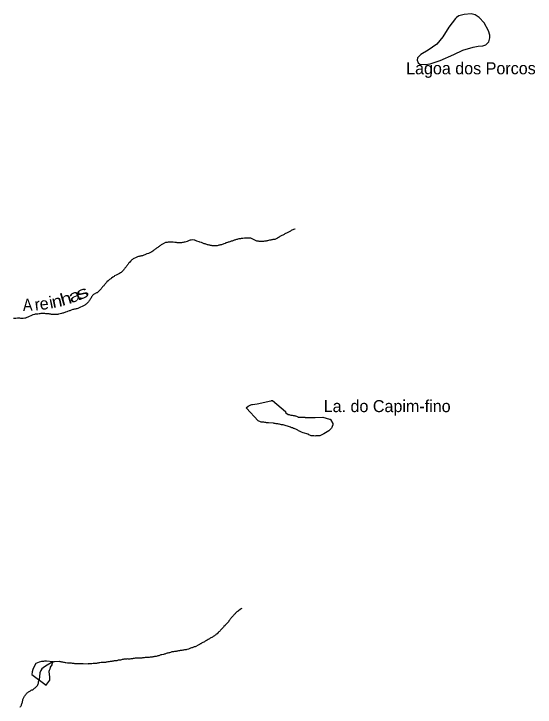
# Model space of a CAD drawing. Extents: x 785.9 to 812.4, y 7674.9 to 7703.1.
# Drawn here: x 801.963 to 805.431, y 7693.236 to 7697.849 of the extents above; entities that cross this region are included whole.
import ezdxf
from ezdxf.enums import TextEntityAlignment as Align

# ---------------------------------------------------------------- set-up
doc = ezdxf.new("R2010")
doc.units = 0
doc.header["$LTSCALE"] = 0.04
doc.linetypes.add('LONG_DASHED', pattern=[7.5, 6, -1.5])
for name, color, linetype, lineweight in [('2', 7, 'Continuous', 25), ('3', 7, 'LONG_DASHED', 25), ('55', 7, 'Continuous', 25), ('7', 7, 'Continuous', 25)]:
    doc.layers.add(name, color=color, linetype=linetype, lineweight=lineweight)
doc.layers.add('61', color=7, linetype='Continuous')

msp = doc.modelspace()

# ---------------------------------------------------------------- linework, layer by layer
at = {"layer": '2'}
for points in [[(802.1785, 7693.3824), (802.183, 7693.3896), (802.183, 7693.3896), (802.183, 7693.3896), (802.2013, 7693.4147), (802.2018, 7693.4158), (802.2021, 7693.4179), (802.2021, 7693.4194), (802.2021, 7693.4213), (802.2023, 7693.425), (802.202, 7693.4306), (802.2014, 7693.439), (802.1975, 7693.4721), (802.1977, 7693.4748), (802.1993, 7693.4814), (802.2015, 7693.4865), (802.2036, 7693.491), (802.2051, 7693.4944), (802.2059, 7693.4969), (802.2078, 7693.5025), (802.217, 7693.5167), (802.2202, 7693.5336), (802.2222, 7693.5381), (802.1802, 7693.5418), (802.1787, 7693.5419), (802.1772, 7693.5418), (802.1763, 7693.5418), (802.1744, 7693.5418), (802.173, 7693.5417), (802.1707, 7693.5416), (802.1672, 7693.5414), (802.1596, 7693.5408), (802.148, 7693.5396), (802.1304, 7693.5356), (802.1101, 7693.5256), (802.1101, 7693.5256), (802.0977, 7693.5062), (802.0886, 7693.4863)], [(802.0886, 7693.4863), (802.0859, 7693.4721), (802.0828, 7693.4543), (802.1785, 7693.3824)]]:
    msp.add_lwpolyline(points, dxfattribs=at)
at = {"layer": '3'}
msp.add_lwpolyline([(804.9011, 7697.8175), (804.8575, 7697.761), (804.8178, 7697.6963), (804.7774, 7697.6482), (804.7203, 7697.6078), (804.6703, 7697.5789), (804.6485, 7697.5559), (804.646, 7697.5418), (804.6524, 7697.5225), (804.6646, 7697.5135), (804.7005, 7697.5116), (804.7332, 7697.5168), (804.7998, 7697.5386), (804.8902, 7697.5796), (804.9511, 7697.6072), (805.0184, 7697.6283), (805.0518, 7697.6341), (805.0825, 7697.636), (805.1024, 7697.6431), (805.1236, 7697.6629), (805.1293, 7697.6892), (805.1293, 7697.7078), (805.121, 7697.7354), (805.0915, 7697.7892), (805.0601, 7697.8252), (805.0332, 7697.8425), (805.005, 7697.8489), (804.9582, 7697.8457), (804.9248, 7697.8361), (804.9082, 7697.8245)], close=True, dxfattribs=at)
for points in [[(803.6394, 7695.1301), (803.6321, 7695.1309), (803.6265, 7695.1317), (803.6208, 7695.1317), (803.6151, 7695.1325), (803.6087, 7695.1325), (803.6038, 7695.1349), (803.599, 7695.1366), (803.5933, 7695.139), (803.5893, 7695.1406), (803.5889, 7695.1408), (803.5108, 7695.2256), (803.5108, 7695.2256), (803.5097, 7695.2268), (803.5213, 7695.2385), (803.5261, 7695.2409), (803.531, 7695.2434), (803.5359, 7695.2458), (803.5407, 7695.2474), (803.5464, 7695.249), (803.5512, 7695.2506), (803.5828, 7695.2539), (803.6734, 7695.2749), (803.6734, 7695.2749), (803.675, 7695.2753), (803.6766, 7695.2757), (803.6781, 7695.276), (803.6797, 7695.2764), (803.6813, 7695.2767), (803.6829, 7695.2771), (803.6833, 7695.2772), (803.7697, 7695.2033), (803.7697, 7695.2033)], [(803.7697, 7695.2033), (803.7697, 7695.1964), (803.7794, 7695.1908), (803.7891, 7695.1843), (803.794, 7695.1827), (803.7996, 7695.1811), (803.8053, 7695.1794), (803.8102, 7695.1778), (803.8158, 7695.1778), (803.8215, 7695.177), (803.8271, 7695.1762), (803.832, 7695.1746), (803.8377, 7695.1738), (803.8433, 7695.173), (803.8522, 7695.1681), (803.8551, 7695.1666), (803.8558, 7695.1662)], [(803.8558, 7695.1662), (803.8894, 7695.1649), (803.8894, 7695.1649), (803.8911, 7695.1648), (803.8927, 7695.1647), (803.8943, 7695.1647), (803.8959, 7695.1646), (803.8975, 7695.1646), (803.8992, 7695.1645), (803.9008, 7695.1644), (803.9024, 7695.1644), (803.904, 7695.1643), (803.9056, 7695.1642), (803.9072, 7695.1642), (803.9089, 7695.1641), (803.9105, 7695.164), (803.9121, 7695.164), (803.9137, 7695.1639), (803.9153, 7695.1639), (803.9169, 7695.1638), (803.9186, 7695.1637), (803.9202, 7695.1637), (803.9218, 7695.1636), (803.9234, 7695.1635), (803.9679, 7695.1641), (804.0181, 7695.1665), (804.0181, 7695.1665), (804.0626, 7695.1527), (804.0626, 7695.1527), (804.0642, 7695.1523), (804.0657, 7695.1518), (804.0672, 7695.1513), (804.0688, 7695.1508), (804.0696, 7695.1506), (804.0845, 7695.1228), (804.0845, 7695.1139), (804.0812, 7695.1042), (804.0796, 7695.0977), (804.0764, 7695.0929), (804.0731, 7695.0888), (804.0699, 7695.0848), (804.0658, 7695.0815), (804.0618, 7695.0775), (804.0578, 7695.0743), (804.0262, 7695.0548), (804.0173, 7695.05), (804.0124, 7695.0476), (804.0076, 7695.0451), (804.0027, 7695.0435), (803.9979, 7695.0419), (803.9882, 7695.0411), (803.9825, 7695.0411), (803.9768, 7695.0403), (803.9712, 7695.0403), (803.9647, 7695.0395), (803.959, 7695.0403), (803.9534, 7695.0403), (803.9477, 7695.0411), (803.942, 7695.0419), (803.9372, 7695.0435), (803.9323, 7695.0451), (803.9267, 7695.0484), (803.9251, 7695.0492), (803.9236, 7695.0499), (803.9222, 7695.0506), (803.9207, 7695.0513), (803.9203, 7695.0515), (803.887, 7695.0621), (803.8773, 7695.0654), (803.8725, 7695.0678), (803.8676, 7695.0702), (803.8627, 7695.0726), (803.8579, 7695.0751), (803.853, 7695.0783), (803.8482, 7695.0807), (803.8433, 7695.0832), (803.8385, 7695.0856), (803.8336, 7695.0872), (803.8288, 7695.0896), (803.8239, 7695.0912), (803.8191, 7695.0937), (803.8134, 7695.0945), (803.8085, 7695.0969), (803.8053, 7695.0985), (803.8039, 7695.0993), (803.8031, 7695.0996), (803.7543, 7695.1139), (803.743, 7695.1155), (803.7373, 7695.1171), (803.73, 7695.1179), (803.7252, 7695.1196), (803.7195, 7695.1204), (803.7139, 7695.1204), (803.7082, 7695.122), (803.7025, 7695.1228), (803.6953, 7695.1244), (803.6904, 7695.126), (803.69, 7695.1262), (803.6564, 7695.1268), (803.6451, 7695.1285), (803.6394, 7695.1301)]]:
    msp.add_lwpolyline(points, dxfattribs=at)
at = {"layer": '55'}
msp.add_lwpolyline([(802.2222, 7693.5381), (802.1843, 7693.5151), (802.1664, 7693.5048), (802.1494, 7693.4904), (802.1436, 7693.481), (802.1369, 7693.4649), (802.1307, 7693.4179)], dxfattribs=at)
at = {"layer": '7'}
for points in [[(803.8356, 7696.4174), (803.8352, 7696.4174), (803.832, 7696.4174), (803.8231, 7696.4142), (803.8182, 7696.4118), (803.8134, 7696.4093), (803.8085, 7696.4069), (803.8045, 7696.4037), (803.7996, 7696.4012), (803.7956, 7696.398), (803.7907, 7696.3964), (803.7859, 7696.394), (803.781, 7696.3915), (803.7762, 7696.3899), (803.7713, 7696.3867), (803.7665, 7696.3843), (803.7616, 7696.3818), (803.7567, 7696.3794), (803.7519, 7696.3762), (803.747, 7696.3737), (803.7422, 7696.3713), (803.7373, 7696.3689), (803.7317, 7696.3673), (803.7276, 7696.364), (803.7228, 7696.3608), (803.7179, 7696.3576), (803.7131, 7696.3551), (803.7082, 7696.3527), (803.7033, 7696.3503), (803.6985, 7696.3487), (803.6928, 7696.3478), (803.6872, 7696.347), (803.6823, 7696.3454), (803.6766, 7696.3446), (803.6718, 7696.343), (803.6629, 7696.3422), (803.6572, 7696.3414), (803.6516, 7696.3398), (803.6459, 7696.3389), (803.641, 7696.3373), (803.6354, 7696.3365), (803.6297, 7696.3357), (803.624, 7696.3349), (803.6184, 7696.3349), (803.6127, 7696.3341), (803.6071, 7696.3333), (803.6014, 7696.3333), (803.5957, 7696.3341), (803.5901, 7696.3357), (803.5795, 7696.3373), (803.5399, 7696.3559)], [(803.3894, 7696.3292), (803.3837, 7696.3276), (803.3789, 7696.326), (803.374, 7696.3244), (803.3692, 7696.322), (803.3595, 7696.3187), (803.3546, 7696.3163), (803.3498, 7696.3147), (803.3441, 7696.3131), (803.3384, 7696.3122), (803.3328, 7696.3106), (803.3279, 7696.309), (803.3222, 7696.3074), (803.3166, 7696.3066), (803.3109, 7696.3058), (803.2826, 7696.3058), (803.2777, 7696.3074), (803.2721, 7696.3074), (803.2672, 7696.309), (803.2624, 7696.3106), (803.2567, 7696.3114), (803.251, 7696.3131), (803.2462, 7696.3155), (803.2405, 7696.3163), (803.2357, 7696.3187), (803.23, 7696.3195), (803.2251, 7696.3211), (803.2154, 7696.326), (803.2106, 7696.3276), (803.2009, 7696.3309), (803.196, 7696.3325), (803.1814, 7696.3373), (803.1766, 7696.3389), (803.1717, 7696.3406), (803.1669, 7696.3422), (803.162, 7696.3438), (803.1515, 7696.3446), (803.1418, 7696.3438), (803.1361, 7696.343), (803.1305, 7696.3414), (803.1256, 7696.3398), (803.1159, 7696.3349), (803.1013, 7696.33), (803.0957, 7696.3292), (803.09, 7696.3276), (803.0844, 7696.3268), (803.0787, 7696.3252), (803.0504, 7696.3252), (803.0455, 7696.3268), (803.0398, 7696.3276), (803.0342, 7696.3284), (803.0229, 7696.33), (803.0172, 7696.33), (803.0115, 7696.3309), (803.0002, 7696.3309), (802.9945, 7696.33), (802.9889, 7696.3292), (802.9832, 7696.3284), (802.9775, 7696.3276), (802.9719, 7696.3268), (802.9573, 7696.3195), (802.9525, 7696.3171), (802.9484, 7696.3139), (802.9436, 7696.3114), (802.9395, 7696.3082), (802.9347, 7696.305), (802.9298, 7696.3017), (802.9249, 7696.2985), (802.9209, 7696.2952), (802.916, 7696.2928), (802.912, 7696.2896), (802.908, 7696.2863), (802.9039, 7696.2831), (802.8999, 7696.2791), (802.895, 7696.2758), (802.891, 7696.2726), (802.8869, 7696.2694), (802.8821, 7696.2661), (802.8772, 7696.2629), (802.8675, 7696.258), (802.8626, 7696.2564), (802.8578, 7696.2548), (802.8481, 7696.2516), (802.8432, 7696.2491), (802.8384, 7696.2475), (802.8335, 7696.2451), (802.8287, 7696.2435), (802.8238, 7696.241), (802.819, 7696.2394), (802.8133, 7696.2386), (802.8076, 7696.237), (802.802, 7696.2362), (802.7963, 7696.2354), (802.7914, 7696.2338), (802.7866, 7696.2321), (802.7817, 7696.2305), (802.7769, 7696.2281), (802.772, 7696.2265), (802.7623, 7696.2216), (802.7575, 7696.2184), (802.7526, 7696.2151)], [(803.5399, 7696.3559), (803.497, 7696.3559), (803.4873, 7696.3551), (803.4816, 7696.3551), (803.476, 7696.3543), (803.4711, 7696.3527), (803.4655, 7696.3527), (803.4598, 7696.3519), (803.4541, 7696.3503), (803.4493, 7696.3487), (803.4444, 7696.347), (803.4388, 7696.3454), (803.4339, 7696.3438), (803.429, 7696.3422), (803.4193, 7696.3389), (803.4145, 7696.3373), (803.4096, 7696.3357), (803.404, 7696.3349), (803.3991, 7696.3325), (803.3943, 7696.3309), (803.3894, 7696.3292)], [(802.7526, 7696.2151), (802.7486, 7696.2119), (802.7445, 7696.2079), (802.7405, 7696.2046), (802.7364, 7696.2006), (802.7332, 7696.1957), (802.7291, 7696.1917), (802.7259, 7696.1876), (802.7227, 7696.1836), (802.7194, 7696.1787), (802.7162, 7696.1739), (802.713, 7696.1698), (802.7097, 7696.165), (802.7065, 7696.1609), (802.7024, 7696.1569), (802.6992, 7696.1528), (802.6952, 7696.1488), (802.6919, 7696.1439), (802.6887, 7696.1399), (802.6846, 7696.1358), (802.6806, 7696.1318), (802.6765, 7696.1286), (802.6717, 7696.1253), (802.6668, 7696.1221), (802.662, 7696.1189), (802.6571, 7696.1164), (802.6523, 7696.1148), (802.6474, 7696.1132), (802.6434, 7696.11), (802.6337, 7696.1051), (802.6296, 7696.1019), (802.6256, 7696.0986), (802.6207, 7696.0962), (802.6126, 7696.0897), (802.6078, 7696.0865), (802.6037, 7696.0833), (802.5989, 7696.0808), (802.5948, 7696.0776), (802.5908, 7696.0735), (802.5827, 7696.0655), (802.5786, 7696.0614), (802.5746, 7696.0574), (802.5714, 7696.0533), (802.5681, 7696.0485), (802.5649, 7696.0444), (802.5616, 7696.0404), (802.5576, 7696.0363), (802.5536, 7696.0323), (802.5503, 7696.0282), (802.5471, 7696.0242), (802.543, 7696.0201), (802.5398, 7696.0161), (802.5366, 7696.012), (802.5325, 7696.008), (802.5293, 7696.004), (802.5252, 7696.0007), (802.5212, 7695.9967), (802.5171, 7695.9934), (802.5123, 7695.9918), (802.4977, 7695.9845), (802.4937, 7695.9813), (802.4896, 7695.9781), (802.4864, 7695.974), (802.4832, 7695.97), (802.4799, 7695.9651), (802.4775, 7695.9603), (802.4743, 7695.9554), (802.471, 7695.9506), (802.4686, 7695.9457), (802.4654, 7695.9417), (802.4621, 7695.9376), (802.4589, 7695.9336), (802.4556, 7695.9295), (802.4524, 7695.9255), (802.4484, 7695.9214), (802.4443, 7695.9182), (802.4403, 7695.915), (802.4362, 7695.9117), (802.4314, 7695.9093), (802.4265, 7695.9061), (802.4217, 7695.9044), (802.4022, 7695.8947), (802.3925, 7695.8915), (802.3877, 7695.8891), (802.3828, 7695.8874), (802.3772, 7695.8858), (802.3715, 7695.885), (802.3658, 7695.8834), (802.3602, 7695.8818), (802.3545, 7695.881), (802.3448, 7695.8777), (802.3399, 7695.8753), (802.3351, 7695.8737), (802.3302, 7695.8721), (802.3205, 7695.8688), (802.3157, 7695.8672), (802.306, 7695.864), (802.3011, 7695.8615), (802.2962, 7695.8599), (802.2914, 7695.8583), (802.2857, 7695.8575)], [(802.2857, 7695.8575), (802.2809, 7695.8559), (802.2712, 7695.8526), (802.2598, 7695.851), (802.255, 7695.8494), (802.2258, 7695.8494), (802.2194, 7695.8486), (802.2137, 7695.8494), (802.208, 7695.8502), (802.2024, 7695.851), (802.1975, 7695.8526), (802.1749, 7695.8526), (802.17, 7695.8543), (802.1417, 7695.8543), (802.136, 7695.8535), (802.1304, 7695.8526), (802.1231, 7695.8518), (802.1174, 7695.8518), (802.1118, 7695.851), (802.1053, 7695.8502), (802.0996, 7695.8494), (802.0899, 7695.8462), (802.0851, 7695.8446), (802.0802, 7695.8429), (802.0608, 7695.8332), (802.0559, 7695.83), (802.0503, 7695.8292), (802.0454, 7695.8268), (802.0406, 7695.8251), (802.0357, 7695.8235), (802.026, 7695.8219), (802.0147, 7695.8219), (802.009, 7695.8227), (802.0033, 7695.8235), (801.9863, 7695.8235), (801.9766, 7695.8219), (801.971, 7695.8219), (801.9653, 7695.8211), (801.9596, 7695.8219)], [(803.4805, 7693.8933), (803.4799, 7693.8928), (803.4719, 7693.8872), (803.4557, 7693.8759), (803.4509, 7693.8727), (803.4468, 7693.8694), (803.442, 7693.8662), (803.4379, 7693.8622), (803.4347, 7693.8581), (803.4307, 7693.8549), (803.4274, 7693.8508), (803.4234, 7693.8468), (803.4169, 7693.8387), (803.4129, 7693.8346), (803.4096, 7693.8306), (803.4064, 7693.8266), (803.4032, 7693.8225), (803.3999, 7693.8177), (803.3934, 7693.8096), (803.3902, 7693.8047), (803.387, 7693.7999), (803.3829, 7693.7958), (803.3797, 7693.7918), (803.3765, 7693.7877), (803.3716, 7693.7845), (803.3684, 7693.7804), (803.3603, 7693.7723), (803.357, 7693.7683), (803.3538, 7693.7642), (803.3498, 7693.7602), (803.3457, 7693.7562), (803.3425, 7693.7521), (803.3384, 7693.7481), (803.3352, 7693.7432), (803.3303, 7693.74), (803.3263, 7693.7367), (803.323, 7693.7327), (803.315, 7693.7246), (803.3101, 7693.7214), (803.3061, 7693.7173), (803.302, 7693.7141), (803.298, 7693.7108), (803.2939, 7693.7076), (803.2891, 7693.7052), (803.2842, 7693.7019), (803.2794, 7693.7003), (803.2745, 7693.6979), (803.2696, 7693.6947), (803.2648, 7693.6914), (803.2599, 7693.6882), (803.2551, 7693.6858), (803.2502, 7693.6825), (803.2454, 7693.6801), (803.2405, 7693.6769), (803.2357, 7693.6744), (803.2308, 7693.6712), (803.226, 7693.6688), (803.2211, 7693.6672), (803.2162, 7693.6647), (803.2122, 7693.6615), (803.2082, 7693.6583), (803.2033, 7693.6566), (803.1984, 7693.6534), (803.1936, 7693.651), (803.1887, 7693.6477), (803.1742, 7693.6405), (803.1693, 7693.638), (803.1636, 7693.6372), (803.1588, 7693.6356), (803.1539, 7693.634), (803.1491, 7693.6315), (803.1442, 7693.6299), (803.1394, 7693.6283), (803.1345, 7693.6259), (803.1297, 7693.6243), (803.124, 7693.6226), (803.1143, 7693.6194), (803.1094, 7693.6178), (803.1038, 7693.617), (803.0981, 7693.617), (803.0924, 7693.6154), (803.0868, 7693.6146), (803.0811, 7693.6137), (803.0755, 7693.6129), (803.0698, 7693.6121), (803.0641, 7693.6113), (803.0585, 7693.6105), (803.0528, 7693.6097), (803.0471, 7693.6089), (803.0423, 7693.6073), (803.0366, 7693.6065), (803.0309, 7693.6057), (803.0253, 7693.6048), (803.0196, 7693.604), (803.014, 7693.6032), (803.0091, 7693.6016), (803.0042, 7693.6), (802.9986, 7693.5984), (802.9937, 7693.5968), (802.9881, 7693.5951), (802.9824, 7693.5943)], [(802.9824, 7693.5943), (802.9775, 7693.5927), (802.9678, 7693.5895), (802.963, 7693.5879), (802.9581, 7693.5862), (802.9468, 7693.5846), (802.9411, 7693.5838), (802.9363, 7693.5814), (802.9266, 7693.5781), (802.9209, 7693.5773), (802.916, 7693.5757), (802.9104, 7693.5741), (802.9047, 7693.5733), (802.8991, 7693.5725), (802.8942, 7693.5709), (802.8885, 7693.5701), (802.8829, 7693.5692), (802.8772, 7693.5684), (802.8691, 7693.5692), (802.8643, 7693.5676), (802.8586, 7693.5676), (802.8529, 7693.5668), (802.8473, 7693.566), (802.8359, 7693.566), (802.8303, 7693.5652), (802.8246, 7693.5644), (802.819, 7693.5644), (802.8141, 7693.5628), (802.7801, 7693.5628), (802.7753, 7693.5612), (802.7696, 7693.5612), (802.7639, 7693.5603), (802.7575, 7693.5595), (802.7518, 7693.5587), (802.7461, 7693.5579), (802.7405, 7693.5571), (802.7348, 7693.5563), (802.7235, 7693.5563), (802.7178, 7693.5571), (802.7121, 7693.5563), (802.7049, 7693.5563), (802.7, 7693.5547), (802.6943, 7693.5547), (802.6895, 7693.5531), (802.6838, 7693.5523), (802.6782, 7693.5514), (802.6733, 7693.5498), (802.6676, 7693.5498), (802.6628, 7693.5482), (802.6571, 7693.5482), (802.6523, 7693.5466), (802.6474, 7693.545), (802.6417, 7693.545), (802.6312, 7693.5442), (802.6256, 7693.5425), (802.6199, 7693.5417), (802.615, 7693.5401), (802.6094, 7693.5401), (802.6037, 7693.5393), (802.5981, 7693.5385), (802.5932, 7693.5369), (802.5875, 7693.5369), (802.5827, 7693.5353), (802.577, 7693.5353), (802.5722, 7693.5336), (802.5552, 7693.5336), (802.5438, 7693.5336), (802.5341, 7693.5304), (802.5285, 7693.5304), (802.5236, 7693.5288), (802.518, 7693.5288), (802.5131, 7693.5272), (802.5074, 7693.5272), (802.5026, 7693.5256), (802.4912, 7693.5256), (802.4815, 7693.5247), (802.4759, 7693.5247)], [(802.2222, 7693.5381), (802.2267, 7693.5388), (802.2283, 7693.5389), (802.2299, 7693.5391), (802.2315, 7693.5392), (802.2331, 7693.5393), (802.2331, 7693.5393), (802.2639, 7693.5417), (802.2695, 7693.5401), (802.2752, 7693.5393), (802.2809, 7693.5385), (802.2873, 7693.5377), (802.293, 7693.5361), (802.2987, 7693.5353), (802.3035, 7693.5336), (802.3092, 7693.5336), (802.3189, 7693.532), (802.3286, 7693.532), (802.3335, 7693.5304), (802.3448, 7693.5304), (802.3505, 7693.5288), (802.3561, 7693.5288), (802.3618, 7693.528), (802.3675, 7693.5272), (802.3788, 7693.5272), (802.3844, 7693.5264), (802.3958, 7693.5264), (802.4233, 7693.5256), (802.4573, 7693.5246)], [(802.4759, 7693.5247), (802.4573, 7693.5246), (802.4573, 7693.5246)], [(802.0883, 7693.3524), (802.0932, 7693.3548), (802.0964, 7693.3589), (802.1012, 7693.3621), (802.1053, 7693.3653), (802.1093, 7693.3686), (802.1134, 7693.3726), (802.1166, 7693.3767), (802.1199, 7693.3807), (802.1231, 7693.3856), (802.1239, 7693.3912), (802.1263, 7693.3961), (802.1271, 7693.4018), (802.1279, 7693.4074), (802.1296, 7693.4123), (802.1304, 7693.4163), (802.1307, 7693.4179), (802.1308, 7693.4183)], [(802.005, 7693.2359), (802.0082, 7693.2399), (802.0106, 7693.2448), (802.013, 7693.2496), (802.0147, 7693.2545), (802.0171, 7693.2593), (802.0179, 7693.265), (802.0203, 7693.2699), (802.0211, 7693.2755), (802.0228, 7693.2804), (802.0236, 7693.286), (802.0252, 7693.2909), (802.0276, 7693.2958), (802.0292, 7693.3006), (802.0317, 7693.3055), (802.0349, 7693.3103), (802.0381, 7693.3144), (802.0414, 7693.3192), (802.0446, 7693.3233), (802.0478, 7693.3273), (802.0511, 7693.3314), (802.0559, 7693.3346), (802.06, 7693.3378), (802.0648, 7693.3411), (802.0697, 7693.3427), (802.0745, 7693.3451), (802.0786, 7693.3483), (802.0834, 7693.3508), (802.0883, 7693.3524)]]:
    msp.add_lwpolyline(points, dxfattribs=at)

# ---------------------------------------------------------------- texts
at = {"layer": '61'}
for s, p in [('Lagoa dos Porcos', (804.5729, 7697.4469)), ('La. do Capim-fino', (804.0246, 7695.1991))]:
    msp.add_text(s, height=0.08, dxfattribs=at).set_placement(p)
for s, rotation, width, p in [('h', 16.237, 1.25, (802.3201, 7695.9156)), ('a', 20.927, 1.3, (802.3803, 7695.9364)), ('s', 24.145, 1.5, (802.4337, 7695.9582)), ('A', 2.168, 0.9, (802.0563, 7695.8732)), ('n', 11.548, 1.15, (802.2571, 7695.8981))]:
    msp.add_text(s, height=0.08, rotation=rotation, dxfattribs=dict(at, width=width)).set_placement(p, align=Align.CENTER)
for s, rotation, p in [('r', 6.858, (802.1238, 7695.8766)), ('e', 6.858, (802.1689, 7695.882)), ('i', 11.548, (802.2183, 7695.8902))]:
    msp.add_text(s, height=0.08, rotation=rotation, dxfattribs=at).set_placement(p, align=Align.CENTER)

doc.saveas('drawing.dxf')
